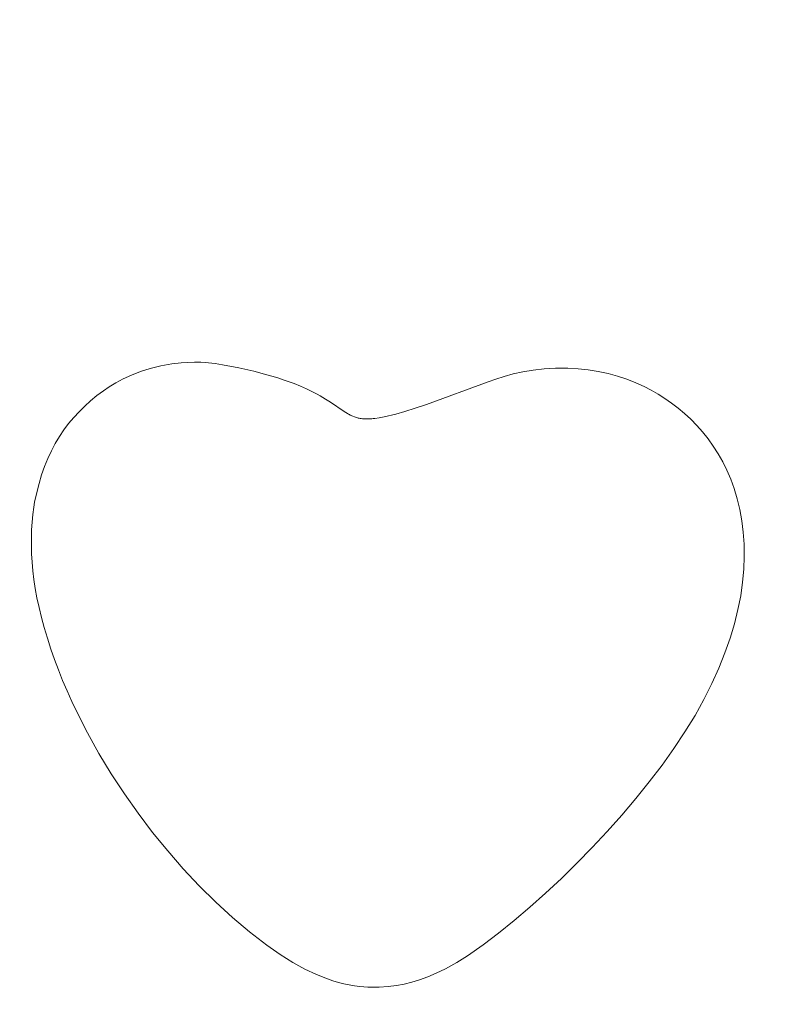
# Model space of a CAD drawing. Header units: millimetres. Extents: x -159 to 180, y -161 to 116.
# Tile 593 of 656: x 48.33 to 54.92, y -52.96 to -44.44. Entities that reach past the tile are written whole.
import ezdxf

# ---------------------------------------------------------------- set-up
doc = ezdxf.new("R2010")
doc.units = ezdxf.units.MM
doc.header["$MEASUREMENT"] = 0
doc.layers.add('Layer 1', color=7, linetype='Continuous')

msp = doc.modelspace()

# ---------------------------------------------------------------- linework, layer by layer
at = {"layer": 'Layer 1', "color": 18, "lineweight": 9}
for points, knots in [([(-158.5852, -104.074), (-158.5852, -104.074), (179.5952, -104.074), (179.5952, -104.074), (179.5952, -104.074), (179.5952, -104.074), (179.5952, 115.719), (179.5952, 115.719), (179.5952, 115.719), (179.5952, 115.719), (-158.5852, 115.719), (-158.5852, 115.719), (-158.5852, 115.719), (-158.5852, 115.719), (-158.5852, -104.074), (-158.5852, -104.074)], [0, 0, 0, 0, 0.2, 0.2, 0.2, 0.2, 0.4, 0.4, 0.4, 0.4, 0.6, 0.6, 0.6, 0.6, 1, 1, 1, 1]), ([(58.7021, -7.5691), (58.7021, -7.5691), (58.7021, -2.7996), (58.7021, -2.7996), (58.7021, -2.7996), (58.7021, -2.7996), (53.9333, -2.7996), (53.9333, -2.7996), (53.9333, -2.7996), (53.9333, -2.7996), (53.9333, 0.2004), (53.9333, 0.2004), (53.9333, 0.2004), (53.9333, 0.2004), (45.9738, 0.2004), (45.9738, 0.2004), (45.9738, 0.2004), (45.9738, 0.2004), (45.9738, -2.7996), (45.9738, -2.7996), (45.9738, -2.7996), (45.9738, -2.7996), (38.2683, -2.7996), (38.2683, -2.7996), (38.2683, -2.7996), (38.2683, -2.7996), (38.2683, 0.2004), (38.2683, 0.2004), (38.2683, 0.2004), (38.2683, 0.2004), (30.3088, 0.2004), (30.3088, 0.2004), (30.3088, 0.2004), (30.3088, 0.2004), (30.3088, -2.7996), (30.3088, -2.7996), (30.3088, -2.7996), (30.3088, -2.7996), (22.6034, -2.7996), (22.6034, -2.7996), (22.6034, -2.7996), (22.6034, -2.7996), (22.6034, 0.2004), (22.6034, 0.2004), (22.6034, 0.2004), (22.6034, 0.2004), (14.6439, 0.2004), (14.6439, 0.2004), (14.6439, 0.2004), (14.6439, 0.2004), (14.6439, -2.7996), (14.6439, -2.7996), (14.6439, -2.7996), (14.6439, -2.7996), (6.9385, -2.7996), (6.9385, -2.7996), (6.9385, -2.7996), (6.9385, -2.7996), (6.9385, 0.2004), (6.9385, 0.2004), (6.9385, 0.2004), (6.9385, 0.2004), (-1.021, 0.2004), (-1.021, 0.2004), (-1.021, 0.2004), (-1.021, 0.2004), (-1.021, -2.7996), (-1.021, -2.7996), (-1.021, -2.7996), (-1.021, -2.7996), (-8.7264, -2.7996), (-8.7264, -2.7996), (-8.7264, -2.7996), (-8.7264, -2.7996), (-8.7264, 0.2004), (-8.7264, 0.2004), (-8.7264, 0.2004), (-8.7264, 0.2004), (-16.686, 0.2004), (-16.686, 0.2004), (-16.686, 0.2004), (-16.686, 0.2004), (-16.686, -2.7996), (-16.686, -2.7996), (-16.686, -2.7996), (-16.686, -2.7996), (-24.3914, -2.7996), (-24.3914, -2.7996), (-24.3914, -2.7996), (-24.3914, -2.7996), (-24.3914, 0.2004), (-24.3914, 0.2004), (-24.3914, 0.2004), (-24.3914, 0.2004), (-32.351, 0.2004), (-32.351, 0.2004), (-32.351, 0.2004), (-32.351, 0.2004), (-32.351, -2.7996), (-32.351, -2.7996), (-32.351, -2.7996), (-32.351, -2.7996), (-37.1199, -2.7996), (-37.1199, -2.7996), (-37.1199, -2.7996), (-37.1199, -2.7996), (-37.1199, -7.5691), (-37.1199, -7.5691), (-37.1199, -7.5691), (-37.1199, -7.5691), (-40.1199, -7.5691), (-40.1199, -7.5691), (-40.1199, -7.5691), (-40.1199, -7.5691), (-40.1199, -15.5281), (-40.1199, -15.5281), (-40.1199, -15.5281), (-40.1199, -15.5281), (-37.1199, -15.5281), (-37.1199, -15.5281), (-37.1199, -15.5281), (-37.1199, -15.5281), (-37.1199, -23.2341), (-37.1199, -23.2341), (-37.1199, -23.2341), (-37.1199, -23.2341), (-40.1199, -23.2341), (-40.1199, -23.2341), (-40.1199, -23.2341), (-40.1199, -23.2341), (-40.1199, -31.1931), (-40.1199, -31.1931), (-40.1199, -31.1931), (-40.1199, -31.1931), (-37.1199, -31.1931), (-37.1199, -31.1931), (-37.1199, -31.1931), (-37.1199, -31.1931), (-37.1199, -38.8982), (-37.1199, -38.8982), (-37.1199, -38.8982), (-37.1199, -38.8982), (-40.1199, -38.8982), (-40.1199, -38.8982), (-40.1199, -38.8982), (-40.1199, -38.8982), (-40.1199, -46.8582), (-40.1199, -46.8582), (-40.1199, -46.8582), (-40.1199, -46.8582), (-37.1199, -46.8582), (-37.1199, -46.8582), (-37.1199, -46.8582), (-37.1199, -46.8582), (-37.1199, -54.5632), (-37.1199, -54.5632), (-37.1199, -54.5632), (-37.1199, -54.5632), (-40.1199, -54.5632), (-40.1199, -54.5632), (-40.1199, -54.5632), (-40.1199, -54.5632), (-40.1199, -62.5232), (-40.1199, -62.5232), (-40.1199, -62.5232), (-40.1199, -62.5232), (-37.1199, -62.5232), (-37.1199, -62.5232), (-37.1199, -62.5232), (-37.1199, -62.5232), (-37.1199, -70.2283), (-37.1199, -70.2283), (-37.1199, -70.2283), (-37.1199, -70.2283), (-40.1199, -70.2283), (-40.1199, -70.2283), (-40.1199, -70.2283), (-40.1199, -70.2283), (-40.1199, -78.1882), (-40.1199, -78.1882), (-40.1199, -78.1882), (-40.1199, -78.1882), (-37.1199, -78.1882), (-37.1199, -78.1882), (-37.1199, -78.1882), (-37.1199, -78.1882), (-37.1199, -85.8933), (-37.1199, -85.8933), (-37.1199, -85.8933), (-37.1199, -85.8933), (-40.1199, -85.8933), (-40.1199, -85.8933), (-40.1199, -85.8933), (-40.1199, -85.8933), (-40.1199, -93.8533), (-40.1199, -93.8533), (-40.1199, -93.8533), (-40.1199, -93.8533), (-37.1199, -93.8533), (-37.1199, -93.8533), (-37.1199, -93.8533), (-37.1199, -93.8533), (-37.1199, -98.6218), (-37.1199, -98.6218), (-37.1199, -98.6218), (-37.1199, -98.6218), (-32.351, -98.6218), (-32.351, -98.6218), (-32.351, -98.6218), (-32.351, -98.6218), (-32.351, -101.6218), (-32.351, -101.6218), (-32.351, -101.6218), (-32.351, -101.6218), (-24.3914, -101.6218), (-24.3914, -101.6218), (-24.3914, -101.6218), (-24.3914, -101.6218), (-24.3914, -98.6218), (-24.3914, -98.6218), (-24.3914, -98.6218), (-24.3914, -98.6218), (-16.686, -98.6218), (-16.686, -98.6218), (-16.686, -98.6218), (-16.686, -98.6218), (-16.686, -101.6218), (-16.686, -101.6218), (-16.686, -101.6218), (-16.686, -101.6218), (-8.7264, -101.6218), (-8.7264, -101.6218), (-8.7264, -101.6218), (-8.7264, -101.6218), (-8.7264, -98.6218), (-8.7264, -98.6218), (-8.7264, -98.6218), (-8.7264, -98.6218), (-1.021, -98.6218), (-1.021, -98.6218), (-1.021, -98.6218), (-1.021, -98.6218), (-1.021, -101.6218), (-1.021, -101.6218), (-1.021, -101.6218), (-1.021, -101.6218), (6.9385, -101.6218), (6.9385, -101.6218), (6.9385, -101.6218), (6.9385, -101.6218), (6.9385, -98.6218), (6.9385, -98.6218), (6.9385, -98.6218), (6.9385, -98.6218), (14.6439, -98.6218), (14.6439, -98.6218), (14.6439, -98.6218), (14.6439, -98.6218), (14.6439, -101.6218), (14.6439, -101.6218), (14.6439, -101.6218), (14.6439, -101.6218), (22.6034, -101.6218), (22.6034, -101.6218), (22.6034, -101.6218), (22.6034, -101.6218), (22.6034, -98.6218), (22.6034, -98.6218), (22.6034, -98.6218), (22.6034, -98.6218), (30.3088, -98.6218), (30.3088, -98.6218), (30.3088, -98.6218), (30.3088, -98.6218), (30.3088, -101.6218), (30.3088, -101.6218), (30.3088, -101.6218), (30.3088, -101.6218), (38.2683, -101.6218), (38.2683, -101.6218), (38.2683, -101.6218), (38.2683, -101.6218), (38.2683, -98.6218), (38.2683, -98.6218), (38.2683, -98.6218), (38.2683, -98.6218), (45.9738, -98.6218), (45.9738, -98.6218), (45.9738, -98.6218), (45.9738, -98.6218), (45.9738, -101.6218), (45.9738, -101.6218), (45.9738, -101.6218), (45.9738, -101.6218), (53.9333, -101.6218), (53.9333, -101.6218), (53.9333, -101.6218), (53.9333, -101.6218), (53.9333, -98.6218), (53.9333, -98.6218), (53.9333, -98.6218), (53.9333, -98.6218), (58.7021, -98.6218), (58.7021, -98.6218), (58.7021, -98.6218), (58.7021, -98.6218), (58.7021, -93.8533), (58.7021, -93.8533), (58.7021, -93.8533), (58.7021, -93.8533), (61.7021, -93.8533), (61.7021, -93.8533), (61.7021, -93.8533), (61.7021, -93.8533), (61.7021, -85.8933), (61.7021, -85.8933), (61.7021, -85.8933), (61.7021, -85.8933), (58.7021, -85.8933), (58.7021, -85.8933), (58.7021, -85.8933), (58.7021, -85.8933), (58.7021, -78.1882), (58.7021, -78.1882), (58.7021, -78.1882), (58.7021, -78.1882), (61.7021, -78.1882), (61.7021, -78.1882), (61.7021, -78.1882), (61.7021, -78.1882), (61.7021, -70.2283), (61.7021, -70.2283), (61.7021, -70.2283), (61.7021, -70.2283), (58.7021, -70.2283), (58.7021, -70.2283), (58.7021, -70.2283), (58.7021, -70.2283), (58.7021, -62.5232), (58.7021, -62.5232), (58.7021, -62.5232), (58.7021, -62.5232), (61.7021, -62.5232), (61.7021, -62.5232), (61.7021, -62.5232), (61.7021, -62.5232), (61.7021, -54.5632), (61.7021, -54.5632), (61.7021, -54.5632), (61.7021, -54.5632), (58.7021, -54.5632), (58.7021, -54.5632), (58.7021, -54.5632), (58.7021, -54.5632), (58.7021, -46.8582), (58.7021, -46.8582), (58.7021, -46.8582), (58.7021, -46.8582), (61.7021, -46.8582), (61.7021, -46.8582), (61.7021, -46.8582), (61.7021, -46.8582), (61.7021, -38.8982), (61.7021, -38.8982), (61.7021, -38.8982), (61.7021, -38.8982), (58.7021, -38.8982), (58.7021, -38.8982), (58.7021, -38.8982), (58.7021, -38.8982), (58.7021, -31.1931), (58.7021, -31.1931), (58.7021, -31.1931), (58.7021, -31.1931), (61.7021, -31.1931), (61.7021, -31.1931), (61.7021, -31.1931), (61.7021, -31.1931), (61.7021, -23.2341), (61.7021, -23.2341), (61.7021, -23.2341), (61.7021, -23.2341), (58.7021, -23.2341), (58.7021, -23.2341), (58.7021, -23.2341), (58.7021, -23.2341), (58.7021, -15.5281), (58.7021, -15.5281), (58.7021, -15.5281), (58.7021, -15.5281), (61.7021, -15.5281), (61.7021, -15.5281), (61.7021, -15.5281), (61.7021, -15.5281), (61.7021, -7.5691), (61.7021, -7.5691), (61.7021, -7.5691), (61.7021, -7.5691), (58.7021, -7.5691), (58.7021, -7.5691)], [0, 0, 0, 0, 0.009901, 0.009901, 0.009901, 0.009901, 0.019802, 0.019802, 0.019802, 0.019802, 0.029703, 0.029703, 0.029703, 0.029703, 0.039604, 0.039604, 0.039604, 0.039604, 0.049505, 0.049505, 0.049505, 0.049505, 0.059406, 0.059406, 0.059406, 0.059406, 0.069307, 0.069307, 0.069307, 0.069307, 0.079208, 0.079208, 0.079208, 0.079208, 0.089109, 0.089109, 0.089109, 0.089109, 0.09901, 0.09901, 0.09901, 0.09901, 0.108911, 0.108911, 0.108911, 0.108911, 0.118812, 0.118812, 0.118812, 0.118812, 0.128713, 0.128713, 0.128713, 0.128713, 0.138614, 0.138614, 0.138614, 0.138614, 0.148515, 0.148515, 0.148515, 0.148515, 0.158416, 0.158416, 0.158416, 0.158416, 0.168317, 0.168317, 0.168317, 0.168317, 0.178218, 0.178218, 0.178218, 0.178218, 0.188119, 0.188119, 0.188119, 0.188119, 0.19802, 0.19802, 0.19802, 0.19802, 0.207921, 0.207921, 0.207921, 0.207921, 0.217822, 0.217822, 0.217822, 0.217822, 0.227723, 0.227723, 0.227723, 0.227723, 0.237624, 0.237624, 0.237624, 0.237624, 0.247525, 0.247525, 0.247525, 0.247525, 0.257426, 0.257426, 0.257426, 0.257426, 0.267327, 0.267327, 0.267327, 0.267327, 0.277228, 0.277228, 0.277228, 0.277228, 0.287129, 0.287129, 0.287129, 0.287129, 0.29703, 0.29703, 0.29703, 0.29703, 0.306931, 0.306931, 0.306931, 0.306931, 0.316832, 0.316832, 0.316832, 0.316832, 0.326733, 0.326733, 0.326733, 0.326733, 0.336634, 0.336634, 0.336634, 0.336634, 0.346535, 0.346535, 0.346535, 0.346535, 0.356436, 0.356436, 0.356436, 0.356436, 0.366337, 0.366337, 0.366337, 0.366337, 0.376238, 0.376238, 0.376238, 0.376238, 0.386139, 0.386139, 0.386139, 0.386139, 0.39604, 0.39604, 0.39604, 0.39604, 0.405941, 0.405941, 0.405941, 0.405941, 0.415842, 0.415842, 0.415842, 0.415842, 0.425743, 0.425743, 0.425743, 0.425743, 0.435644, 0.435644, 0.435644, 0.435644, 0.445545, 0.445545, 0.445545, 0.445545, 0.455446, 0.455446, 0.455446, 0.455446, 0.465347, 0.465347, 0.465347, 0.465347, 0.475248, 0.475248, 0.475248, 0.475248, 0.485149, 0.485149, 0.485149, 0.485149, 0.49505, 0.49505, 0.49505, 0.49505, 0.50495, 0.50495, 0.50495, 0.50495, 0.514851, 0.514851, 0.514851, 0.514851, 0.524752, 0.524752, 0.524752, 0.524752, 0.534653, 0.534653, 0.534653, 0.534653, 0.544554, 0.544554, 0.544554, 0.544554, 0.554455, 0.554455, 0.554455, 0.554455, 0.564356, 0.564356, 0.564356, 0.564356, 0.574257, 0.574257, 0.574257, 0.574257, 0.584158, 0.584158, 0.584158, 0.584158, 0.594059, 0.594059, 0.594059, 0.594059, 0.60396, 0.60396, 0.60396, 0.60396, 0.613861, 0.613861, 0.613861, 0.613861, 0.623762, 0.623762, 0.623762, 0.623762, 0.633663, 0.633663, 0.633663, 0.633663, 0.643564, 0.643564, 0.643564, 0.643564, 0.653465, 0.653465, 0.653465, 0.653465, 0.663366, 0.663366, 0.663366, 0.663366, 0.673267, 0.673267, 0.673267, 0.673267, 0.683168, 0.683168, 0.683168, 0.683168, 0.693069, 0.693069, 0.693069, 0.693069, 0.70297, 0.70297, 0.70297, 0.70297, 0.712871, 0.712871, 0.712871, 0.712871, 0.722772, 0.722772, 0.722772, 0.722772, 0.732673, 0.732673, 0.732673, 0.732673, 0.742574, 0.742574, 0.742574, 0.742574, 0.752475, 0.752475, 0.752475, 0.752475, 0.762376, 0.762376, 0.762376, 0.762376, 0.772277, 0.772277, 0.772277, 0.772277, 0.782178, 0.782178, 0.782178, 0.782178, 0.792079, 0.792079, 0.792079, 0.792079, 0.80198, 0.80198, 0.80198, 0.80198, 0.811881, 0.811881, 0.811881, 0.811881, 0.821782, 0.821782, 0.821782, 0.821782, 0.831683, 0.831683, 0.831683, 0.831683, 0.841584, 0.841584, 0.841584, 0.841584, 0.851485, 0.851485, 0.851485, 0.851485, 0.861386, 0.861386, 0.861386, 0.861386, 0.871287, 0.871287, 0.871287, 0.871287, 0.881188, 0.881188, 0.881188, 0.881188, 0.891089, 0.891089, 0.891089, 0.891089, 0.90099, 0.90099, 0.90099, 0.90099, 0.910891, 0.910891, 0.910891, 0.910891, 0.920792, 0.920792, 0.920792, 0.920792, 0.930693, 0.930693, 0.930693, 0.930693, 0.940594, 0.940594, 0.940594, 0.940594, 0.950495, 0.950495, 0.950495, 0.950495, 0.960396, 0.960396, 0.960396, 0.960396, 0.970297, 0.970297, 0.970297, 0.970297, 0.980198, 0.980198, 0.980198, 0.980198, 1, 1, 1, 1]), ([(48.4512, -48.656), (48.4512, -48.656), (48.4432, -48.7209), (48.4432, -48.7209), (48.4432, -48.7209), (48.4432, -48.7209), (48.4371, -48.7866), (48.4371, -48.7866), (48.4371, -48.7866), (48.4371, -48.7866), (48.4327, -48.8532), (48.4327, -48.8532), (48.4327, -48.8532), (48.4327, -48.8532), (48.4303, -48.921), (48.4303, -48.921), (48.4303, -48.921), (48.4303, -48.921), (48.43, -48.9901), (48.43, -48.9901), (48.43, -48.9901), (48.43, -48.9901), (48.4319, -49.0606), (48.4319, -49.0606), (48.4319, -49.0606), (48.4319, -49.0606), (48.4362, -49.1328), (48.4362, -49.1328), (48.4362, -49.1328), (48.4362, -49.1328), (48.4429, -49.2069), (48.4429, -49.2069), (48.4429, -49.2069), (48.4429, -49.2069), (48.4521, -49.2829), (48.4521, -49.2829), (48.4521, -49.2829), (48.4521, -49.2829), (48.4641, -49.361), (48.4641, -49.361), (48.4641, -49.361), (48.4641, -49.361), (48.4788, -49.4415), (48.4788, -49.4415), (48.4788, -49.4415), (48.4788, -49.4415), (48.4965, -49.5244), (48.4965, -49.5244), (48.4965, -49.5244), (48.4965, -49.5244), (48.5173, -49.61), (48.5173, -49.61), (48.5173, -49.61), (48.5173, -49.61), (48.5412, -49.6985), (48.5412, -49.6985), (48.5412, -49.6985), (48.5412, -49.6985), (48.5684, -49.7899), (48.5684, -49.7899), (48.5684, -49.7899), (48.5684, -49.7899), (48.5991, -49.8845), (48.5991, -49.8845), (48.5991, -49.8845), (48.5991, -49.8845), (48.6307, -49.975), (48.6307, -49.975), (48.6307, -49.975), (48.6307, -49.975), (48.6647, -50.0657), (48.6647, -50.0657), (48.6647, -50.0657), (48.6647, -50.0657), (48.701, -50.1564), (48.701, -50.1564), (48.701, -50.1564), (48.701, -50.1564), (48.7396, -50.2472), (48.7396, -50.2472), (48.7396, -50.2472), (48.7396, -50.2472), (48.7804, -50.3379), (48.7804, -50.3379), (48.7804, -50.3379), (48.7804, -50.3379), (48.8233, -50.4285), (48.8233, -50.4285), (48.8233, -50.4285), (48.8233, -50.4285), (48.9152, -50.6088), (48.9152, -50.6088), (48.9152, -50.6088), (48.9152, -50.6088), (49.0148, -50.7874), (49.0148, -50.7874), (49.0148, -50.7874), (49.0148, -50.7874), (49.1217, -50.9637), (49.1217, -50.9637), (49.1217, -50.9637), (49.1217, -50.9637), (49.2352, -51.137), (49.2352, -51.137), (49.2352, -51.137), (49.2352, -51.137), (49.3548, -51.3065), (49.3548, -51.3065), (49.3548, -51.3065), (49.3548, -51.3065), (49.4801, -51.4717), (49.4801, -51.4717), (49.4801, -51.4717), (49.4801, -51.4717), (49.6104, -51.6318), (49.6104, -51.6318), (49.6104, -51.6318), (49.6104, -51.6318), (49.7453, -51.7861), (49.7453, -51.7861), (49.7453, -51.7861), (49.7453, -51.7861), (49.8842, -51.934), (49.8842, -51.934), (49.8842, -51.934), (49.8842, -51.934), (50.0266, -52.0748), (50.0266, -52.0748), (50.0266, -52.0748), (50.0266, -52.0748), (50.172, -52.2078), (50.172, -52.2078), (50.172, -52.2078), (50.172, -52.2078), (50.3199, -52.3322), (50.3199, -52.3322), (50.3199, -52.3322), (50.3199, -52.3322), (50.3946, -52.3911), (50.3946, -52.3911), (50.3946, -52.3911), (50.3946, -52.3911), (50.4697, -52.4475), (50.4697, -52.4475), (50.4697, -52.4475), (50.4697, -52.4475), (50.5851, -52.5285), (50.5851, -52.5285), (50.5851, -52.5285), (50.5851, -52.5285), (50.6942, -52.5976), (50.6942, -52.5976), (50.6942, -52.5976), (50.6942, -52.5976), (50.798, -52.6556), (50.798, -52.6556), (50.798, -52.6556), (50.798, -52.6556), (50.8975, -52.7032), (50.8975, -52.7032), (50.8975, -52.7032), (50.8975, -52.7032), (50.9939, -52.7411), (50.9939, -52.7411), (50.9939, -52.7411), (50.9939, -52.7411), (51.0412, -52.7568), (51.0412, -52.7568), (51.0412, -52.7568), (51.0412, -52.7568), (51.088, -52.7703), (51.088, -52.7703), (51.088, -52.7703), (51.088, -52.7703), (51.1346, -52.7819), (51.1346, -52.7819), (51.1346, -52.7819), (51.1346, -52.7819), (51.181, -52.7915), (51.181, -52.7915), (51.181, -52.7915), (51.181, -52.7915), (51.2274, -52.7993), (51.2274, -52.7993), (51.2274, -52.7993), (51.2274, -52.7993), (51.2739, -52.8054), (51.2739, -52.8054), (51.2739, -52.8054), (51.2739, -52.8054), (51.3081, -52.8093), (51.3081, -52.8093), (51.3081, -52.8093), (51.3081, -52.8093), (51.342, -52.8113), (51.342, -52.8113), (51.342, -52.8113), (51.342, -52.8113), (51.3756, -52.8132), (51.3756, -52.8132), (51.3756, -52.8132), (51.3756, -52.8132), (51.4421, -52.8132), (51.4421, -52.8132), (51.4421, -52.8132), (51.4421, -52.8132), (51.5187, -52.8073), (51.5187, -52.8073), (51.5187, -52.8073), (51.5187, -52.8073), (51.59, -52.7985), (51.59, -52.7985), (51.59, -52.7985), (51.59, -52.7985), (51.658, -52.7863), (51.658, -52.7863), (51.658, -52.7863), (51.658, -52.7863), (51.7247, -52.77), (51.7247, -52.77), (51.7247, -52.77), (51.7247, -52.77), (51.7917, -52.7492), (51.7917, -52.7492), (51.7917, -52.7492), (51.7917, -52.7492), (51.8611, -52.723), (51.8611, -52.723), (51.8611, -52.723), (51.8611, -52.723), (51.9348, -52.691), (51.9348, -52.691), (51.9348, -52.691), (51.9348, -52.691), (52.0145, -52.6526), (52.0145, -52.6526), (52.0145, -52.6526), (52.0145, -52.6526), (52.1123, -52.5985), (52.1123, -52.5985), (52.1123, -52.5985), (52.1123, -52.5985), (52.2062, -52.5394), (52.2062, -52.5394), (52.2062, -52.5394), (52.2062, -52.5394), (52.3417, -52.4451), (52.3417, -52.4451), (52.3417, -52.4451), (52.3417, -52.4451), (52.4747, -52.3439), (52.4747, -52.3439), (52.4747, -52.3439), (52.4747, -52.3439), (52.6097, -52.2351), (52.6097, -52.2351), (52.6097, -52.2351), (52.6097, -52.2351), (52.7459, -52.1195), (52.7459, -52.1195), (52.7459, -52.1195), (52.7459, -52.1195), (52.8824, -51.9977), (52.8824, -51.9977), (52.8824, -51.9977), (52.8824, -51.9977), (53.0185, -51.8704), (53.0185, -51.8704), (53.0185, -51.8704), (53.0185, -51.8704), (53.1533, -51.7385), (53.1533, -51.7385), (53.1533, -51.7385), (53.1533, -51.7385), (53.286, -51.6025), (53.286, -51.6025), (53.286, -51.6025), (53.286, -51.6025), (53.4158, -51.4633), (53.4158, -51.4633), (53.4158, -51.4633), (53.4158, -51.4633), (53.5419, -51.3216), (53.5419, -51.3216), (53.5419, -51.3216), (53.5419, -51.3216), (53.6636, -51.1781), (53.6636, -51.1781), (53.6636, -51.1781), (53.6636, -51.1781), (53.7799, -51.0335), (53.7799, -51.0335), (53.7799, -51.0335), (53.7799, -51.0335), (53.89, -50.8886), (53.89, -50.8886), (53.89, -50.8886), (53.89, -50.8886), (53.9933, -50.7441), (53.9933, -50.7441), (53.9933, -50.7441), (53.9933, -50.7441), (54.0888, -50.6007), (54.0888, -50.6007), (54.0888, -50.6007), (54.0888, -50.6007), (54.1757, -50.4591), (54.1757, -50.4591), (54.1757, -50.4591), (54.1757, -50.4591), (54.2533, -50.3201), (54.2533, -50.3201), (54.2533, -50.3201), (54.2533, -50.3201), (54.3219, -50.1835), (54.3219, -50.1835), (54.3219, -50.1835), (54.3219, -50.1835), (54.3824, -50.0497), (54.3824, -50.0497), (54.3824, -50.0497), (54.3824, -50.0497), (54.435, -49.9186), (54.435, -49.9186), (54.435, -49.9186), (54.435, -49.9186), (54.4798, -49.7903), (54.4798, -49.7903), (54.4798, -49.7903), (54.4798, -49.7903), (54.5173, -49.6649), (54.5173, -49.6649), (54.5173, -49.6649), (54.5173, -49.6649), (54.5476, -49.5425), (54.5476, -49.5425), (54.5476, -49.5425), (54.5476, -49.5425), (54.5711, -49.4231), (54.5711, -49.4231), (54.5711, -49.4231), (54.5711, -49.4231), (54.5878, -49.3067), (54.5878, -49.3067), (54.5878, -49.3067), (54.5878, -49.3067), (54.5983, -49.1935), (54.5983, -49.1935), (54.5983, -49.1935), (54.5983, -49.1935), (54.6025, -49.0834), (54.6025, -49.0834), (54.6025, -49.0834), (54.6025, -49.0834), (54.601, -48.9766), (54.601, -48.9766), (54.601, -48.9766), (54.601, -48.9766), (54.5938, -48.8732), (54.5938, -48.8732), (54.5938, -48.8732), (54.5938, -48.8732), (54.5813, -48.7731), (54.5813, -48.7731), (54.5813, -48.7731), (54.5813, -48.7731), (54.5636, -48.6765), (54.5636, -48.6765), (54.5636, -48.6765), (54.5636, -48.6765), (54.5412, -48.5834), (54.5412, -48.5834), (54.5412, -48.5834), (54.5412, -48.5834), (54.5142, -48.4939), (54.5142, -48.4939), (54.5142, -48.4939), (54.5142, -48.4939), (54.4849, -48.4137), (54.4849, -48.4137), (54.4849, -48.4137), (54.4849, -48.4137), (54.4521, -48.337), (54.4521, -48.337), (54.4521, -48.337), (54.4521, -48.337), (54.4158, -48.2637), (54.4158, -48.2637), (54.4158, -48.2637), (54.4158, -48.2637), (54.3763, -48.194), (54.3763, -48.194), (54.3763, -48.194), (54.3763, -48.194), (54.3339, -48.1276), (54.3339, -48.1276), (54.3339, -48.1276), (54.3339, -48.1276), (54.2887, -48.0646), (54.2887, -48.0646), (54.2887, -48.0646), (54.2887, -48.0646), (54.241, -48.0049), (54.241, -48.0049), (54.241, -48.0049), (54.241, -48.0049), (54.191, -47.9486), (54.191, -47.9486), (54.191, -47.9486), (54.191, -47.9486), (54.1389, -47.8955), (54.1389, -47.8955), (54.1389, -47.8955), (54.1389, -47.8955), (54.085, -47.8456), (54.085, -47.8456), (54.085, -47.8456), (54.085, -47.8456), (54.0295, -47.7989), (54.0295, -47.7989), (54.0295, -47.7989), (54.0295, -47.7989), (53.9726, -47.7554), (53.9726, -47.7554), (53.9726, -47.7554), (53.9726, -47.7554), (53.9145, -47.715), (53.9145, -47.715), (53.9145, -47.715), (53.9145, -47.715), (53.8555, -47.6776), (53.8555, -47.6776), (53.8555, -47.6776), (53.8555, -47.6776), (53.7958, -47.6433), (53.7958, -47.6433), (53.7958, -47.6433), (53.7958, -47.6433), (53.7356, -47.6121), (53.7356, -47.6121), (53.7356, -47.6121), (53.7356, -47.6121), (53.6632, -47.579), (53.6632, -47.579), (53.6632, -47.579), (53.6632, -47.579), (53.5864, -47.5491), (53.5864, -47.5491), (53.5864, -47.5491), (53.5864, -47.5491), (53.5059, -47.5226), (53.5059, -47.5226), (53.5059, -47.5226), (53.5059, -47.5226), (53.4225, -47.4998), (53.4225, -47.4998), (53.4225, -47.4998), (53.4225, -47.4998), (53.3371, -47.4811), (53.3371, -47.4811), (53.3371, -47.4811), (53.3371, -47.4811), (53.2503, -47.4667), (53.2503, -47.4667), (53.2503, -47.4667), (53.2503, -47.4667), (53.1629, -47.4571), (53.1629, -47.4571), (53.1629, -47.4571), (53.1629, -47.4571), (53.0757, -47.4524), (53.0757, -47.4524), (53.0757, -47.4524), (53.0757, -47.4524), (52.9689, -47.4528), (52.9689, -47.4528), (52.9689, -47.4528), (52.9689, -47.4528), (52.8683, -47.4588), (52.8683, -47.4588), (52.8683, -47.4588), (52.8683, -47.4588), (52.7738, -47.4697), (52.7738, -47.4697), (52.7738, -47.4697), (52.7738, -47.4697), (52.6851, -47.4847), (52.6851, -47.4847), (52.6851, -47.4847), (52.6851, -47.4847), (52.602, -47.503), (52.602, -47.503), (52.602, -47.503), (52.602, -47.503), (52.5242, -47.524), (52.5242, -47.524), (52.5242, -47.524), (52.5242, -47.524), (52.4514, -47.5469), (52.4514, -47.5469), (52.4514, -47.5469), (52.4514, -47.5469), (52.3835, -47.5711), (52.3835, -47.5711), (52.3835, -47.5711), (52.3835, -47.5711), (51.8513, -47.7664), (51.8513, -47.7664), (51.8513, -47.7664), (51.8513, -47.7664), (51.7516, -47.7996), (51.7516, -47.7996), (51.7516, -47.7996), (51.7516, -47.7996), (51.6632, -47.8279), (51.6632, -47.8279), (51.6632, -47.8279), (51.6632, -47.8279), (51.5851, -47.8504), (51.5851, -47.8504), (51.5851, -47.8504), (51.5851, -47.8504), (51.485, -47.8748), (51.485, -47.8748), (51.485, -47.8748), (51.485, -47.8748), (51.4419, -47.8829), (51.4419, -47.8829), (51.4419, -47.8829), (51.4419, -47.8829), (51.4028, -47.8884), (51.4028, -47.8884), (51.4028, -47.8884), (51.4028, -47.8884), (51.3905, -47.8894), (51.3905, -47.8894), (51.3905, -47.8894), (51.3905, -47.8894), (51.3787, -47.8904), (51.3787, -47.8904), (51.3787, -47.8904), (51.3787, -47.8904), (51.3672, -47.8914), (51.3672, -47.8914), (51.3672, -47.8914), (51.3672, -47.8914), (51.3561, -47.8923), (51.3561, -47.8923), (51.3561, -47.8923), (51.3561, -47.8923), (51.3246, -47.8923), (51.3246, -47.8923), (51.3246, -47.8923), (51.3246, -47.8923), (51.3147, -47.8914), (51.3147, -47.8914), (51.3147, -47.8914), (51.3147, -47.8914), (51.305, -47.8914), (51.305, -47.8914), (51.305, -47.8914), (51.305, -47.8914), (51.2958, -47.8904), (51.2958, -47.8904), (51.2958, -47.8904), (51.2958, -47.8904), (51.2866, -47.8894), (51.2866, -47.8894), (51.2866, -47.8894), (51.2866, -47.8894), (51.2777, -47.8875), (51.2777, -47.8875), (51.2777, -47.8875), (51.2777, -47.8875), (51.269, -47.8855), (51.269, -47.8855), (51.269, -47.8855), (51.269, -47.8855), (51.2606, -47.8845), (51.2606, -47.8845), (51.2606, -47.8845), (51.2606, -47.8845), (51.2523, -47.8816), (51.2523, -47.8816), (51.2523, -47.8816), (51.2523, -47.8816), (51.2441, -47.8796), (51.2441, -47.8796), (51.2441, -47.8796), (51.2441, -47.8796), (51.2361, -47.8777), (51.2361, -47.8777), (51.2361, -47.8777), (51.2361, -47.8777), (51.2283, -47.8748), (51.2283, -47.8748), (51.2283, -47.8748), (51.2283, -47.8748), (51.2129, -47.8689), (51.2129, -47.8689), (51.2129, -47.8689), (51.2129, -47.8689), (51.2053, -47.865), (51.2053, -47.865), (51.2053, -47.865), (51.2053, -47.865), (51.1979, -47.8621), (51.1979, -47.8621), (51.1979, -47.8621), (51.1979, -47.8621), (51.1904, -47.8582), (51.1904, -47.8582), (51.1904, -47.8582), (51.1904, -47.8582), (51.1831, -47.8543), (51.1831, -47.8543), (51.1831, -47.8543), (51.1831, -47.8543), (51.1757, -47.8504), (51.1757, -47.8504), (51.1757, -47.8504), (51.1757, -47.8504), (51.1683, -47.8464), (51.1683, -47.8464), (51.1683, -47.8464), (51.1683, -47.8464), (51.1537, -47.8377), (51.1537, -47.8377), (51.1537, -47.8377), (51.1537, -47.8377), (51.1388, -47.8279), (51.1388, -47.8279), (51.1388, -47.8279), (51.1388, -47.8279), (51.02, -47.7468), (51.02, -47.7468), (51.02, -47.7468), (51.02, -47.7468), (50.9777, -47.7195), (50.9777, -47.7195), (50.9777, -47.7195), (50.9777, -47.7195), (50.9545, -47.7058), (50.9545, -47.7058), (50.9545, -47.7058), (50.9545, -47.7058), (50.9297, -47.6912), (50.9297, -47.6912), (50.9297, -47.6912), (50.9297, -47.6912), (50.9033, -47.6775), (50.9033, -47.6775), (50.9033, -47.6775), (50.9033, -47.6775), (50.8131, -47.632), (50.8131, -47.632), (50.8131, -47.632), (50.8131, -47.632), (50.761, -47.6093), (50.761, -47.6093), (50.761, -47.6093), (50.761, -47.6093), (50.7039, -47.5867), (50.7039, -47.5867), (50.7039, -47.5867), (50.7039, -47.5867), (50.6625, -47.5711), (50.6625, -47.5711), (50.6625, -47.5711), (50.6625, -47.5711), (50.6185, -47.5554), (50.6185, -47.5554), (50.6185, -47.5554), (50.6185, -47.5554), (50.5719, -47.5398), (50.5719, -47.5398), (50.5719, -47.5398), (50.5719, -47.5398), (50.5223, -47.5252), (50.5223, -47.5252), (50.5223, -47.5252), (50.5223, -47.5252), (50.4697, -47.5095), (50.4697, -47.5095), (50.4697, -47.5095), (50.4697, -47.5095), (50.355, -47.4793), (50.355, -47.4793), (50.355, -47.4793), (50.355, -47.4793), (50.2268, -47.4509), (50.2268, -47.4509), (50.2268, -47.4509), (50.2268, -47.4509), (50.0841, -47.4226), (50.0841, -47.4226), (50.0841, -47.4226), (50.0841, -47.4226), (50.0524, -47.4168), (50.0524, -47.4168), (50.0524, -47.4168), (50.0524, -47.4168), (50.0204, -47.4129), (50.0204, -47.4129), (50.0204, -47.4129), (50.0204, -47.4129), (49.9337, -47.403), (49.9337, -47.403), (49.9337, -47.403), (49.9337, -47.403), (49.8976, -47.4015), (49.8976, -47.4015), (49.8976, -47.4015), (49.8976, -47.4015), (49.842, -47.4011), (49.842, -47.4011), (49.842, -47.4011), (49.842, -47.4011), (49.7784, -47.4023), (49.7784, -47.4023), (49.7784, -47.4023), (49.7784, -47.4023), (49.7275, -47.4053), (49.7275, -47.4053), (49.7275, -47.4053), (49.7275, -47.4053), (49.6456, -47.4153), (49.6456, -47.4153), (49.6456, -47.4153), (49.6456, -47.4153), (49.5501, -47.4329), (49.5501, -47.4329), (49.5501, -47.4329), (49.5501, -47.4329), (49.46, -47.4557), (49.46, -47.4557), (49.46, -47.4557), (49.46, -47.4557), (49.3758, -47.4828), (49.3758, -47.4828), (49.3758, -47.4828), (49.3758, -47.4828), (49.2977, -47.5132), (49.2977, -47.5132), (49.2977, -47.5132), (49.2977, -47.5132), (49.2261, -47.5459), (49.2261, -47.5459), (49.2261, -47.5459), (49.2261, -47.5459), (49.1615, -47.5799), (49.1615, -47.5799), (49.1615, -47.5799), (49.1615, -47.5799), (49.1042, -47.6141), (49.1042, -47.6141), (49.1042, -47.6141), (49.1042, -47.6141), (49.0546, -47.6477), (49.0546, -47.6477), (49.0546, -47.6477), (49.0546, -47.6477), (48.9978, -47.6905), (48.9978, -47.6905), (48.9978, -47.6905), (48.9978, -47.6905), (48.9435, -47.7349), (48.9435, -47.7349), (48.9435, -47.7349), (48.9435, -47.7349), (48.8918, -47.7812), (48.8918, -47.7812), (48.8918, -47.7812), (48.8918, -47.7812), (48.8428, -47.8295), (48.8428, -47.8295), (48.8428, -47.8295), (48.8428, -47.8295), (48.7964, -47.8799), (48.7964, -47.8799), (48.7964, -47.8799), (48.7964, -47.8799), (48.7526, -47.9326), (48.7526, -47.9326), (48.7526, -47.9326), (48.7526, -47.9326), (48.7114, -47.9876), (48.7114, -47.9876), (48.7114, -47.9876), (48.7114, -47.9876), (48.6728, -48.0452), (48.6728, -48.0452), (48.6728, -48.0452), (48.6728, -48.0452), (48.6368, -48.1053), (48.6368, -48.1053), (48.6368, -48.1053), (48.6368, -48.1053), (48.6035, -48.1683), (48.6035, -48.1683), (48.6035, -48.1683), (48.6035, -48.1683), (48.5728, -48.2342), (48.5728, -48.2342), (48.5728, -48.2342), (48.5728, -48.2342), (48.5447, -48.3031), (48.5447, -48.3031), (48.5447, -48.3031), (48.5447, -48.3031), (48.5192, -48.3753), (48.5192, -48.3753), (48.5192, -48.3753), (48.5192, -48.3753), (48.4963, -48.4507), (48.4963, -48.4507), (48.4963, -48.4507), (48.4963, -48.4507), (48.4761, -48.5296), (48.4761, -48.5296), (48.4761, -48.5296), (48.4761, -48.5296), (48.4585, -48.6121), (48.4585, -48.6121), (48.4585, -48.6121), (48.4585, -48.6121), (48.4512, -48.656), (48.4512, -48.656)], [0, 0, 0, 0, 0.004808, 0.004808, 0.004808, 0.004808, 0.009615, 0.009615, 0.009615, 0.009615, 0.014423, 0.014423, 0.014423, 0.014423, 0.019231, 0.019231, 0.019231, 0.019231, 0.024038, 0.024038, 0.024038, 0.024038, 0.028846, 0.028846, 0.028846, 0.028846, 0.033654, 0.033654, 0.033654, 0.033654, 0.038462, 0.038462, 0.038462, 0.038462, 0.043269, 0.043269, 0.043269, 0.043269, 0.048077, 0.048077, 0.048077, 0.048077, 0.052885, 0.052885, 0.052885, 0.052885, 0.057692, 0.057692, 0.057692, 0.057692, 0.0625, 0.0625, 0.0625, 0.0625, 0.067308, 0.067308, 0.067308, 0.067308, 0.072115, 0.072115, 0.072115, 0.072115, 0.076923, 0.076923, 0.076923, 0.076923, 0.081731, 0.081731, 0.081731, 0.081731, 0.086538, 0.086538, 0.086538, 0.086538, 0.091346, 0.091346, 0.091346, 0.091346, 0.096154, 0.096154, 0.096154, 0.096154, 0.100962, 0.100962, 0.100962, 0.100962, 0.105769, 0.105769, 0.105769, 0.105769, 0.110577, 0.110577, 0.110577, 0.110577, 0.115385, 0.115385, 0.115385, 0.115385, 0.120192, 0.120192, 0.120192, 0.120192, 0.125, 0.125, 0.125, 0.125, 0.129808, 0.129808, 0.129808, 0.129808, 0.134615, 0.134615, 0.134615, 0.134615, 0.139423, 0.139423, 0.139423, 0.139423, 0.144231, 0.144231, 0.144231, 0.144231, 0.149038, 0.149038, 0.149038, 0.149038, 0.153846, 0.153846, 0.153846, 0.153846, 0.158654, 0.158654, 0.158654, 0.158654, 0.163462, 0.163462, 0.163462, 0.163462, 0.168269, 0.168269, 0.168269, 0.168269, 0.173077, 0.173077, 0.173077, 0.173077, 0.177885, 0.177885, 0.177885, 0.177885, 0.182692, 0.182692, 0.182692, 0.182692, 0.1875, 0.1875, 0.1875, 0.1875, 0.192308, 0.192308, 0.192308, 0.192308, 0.197115, 0.197115, 0.197115, 0.197115, 0.201923, 0.201923, 0.201923, 0.201923, 0.206731, 0.206731, 0.206731, 0.206731, 0.211538, 0.211538, 0.211538, 0.211538, 0.216346, 0.216346, 0.216346, 0.216346, 0.221154, 0.221154, 0.221154, 0.221154, 0.225962, 0.225962, 0.225962, 0.225962, 0.230769, 0.230769, 0.230769, 0.230769, 0.235577, 0.235577, 0.235577, 0.235577, 0.240385, 0.240385, 0.240385, 0.240385, 0.245192, 0.245192, 0.245192, 0.245192, 0.25, 0.25, 0.25, 0.25, 0.254808, 0.254808, 0.254808, 0.254808, 0.259615, 0.259615, 0.259615, 0.259615, 0.264423, 0.264423, 0.264423, 0.264423, 0.269231, 0.269231, 0.269231, 0.269231, 0.274038, 0.274038, 0.274038, 0.274038, 0.278846, 0.278846, 0.278846, 0.278846, 0.283654, 0.283654, 0.283654, 0.283654, 0.288462, 0.288462, 0.288462, 0.288462, 0.293269, 0.293269, 0.293269, 0.293269, 0.298077, 0.298077, 0.298077, 0.298077, 0.302885, 0.302885, 0.302885, 0.302885, 0.307692, 0.307692, 0.307692, 0.307692, 0.3125, 0.3125, 0.3125, 0.3125, 0.317308, 0.317308, 0.317308, 0.317308, 0.322115, 0.322115, 0.322115, 0.322115, 0.326923, 0.326923, 0.326923, 0.326923, 0.331731, 0.331731, 0.331731, 0.331731, 0.336538, 0.336538, 0.336538, 0.336538, 0.341346, 0.341346, 0.341346, 0.341346, 0.346154, 0.346154, 0.346154, 0.346154, 0.350962, 0.350962, 0.350962, 0.350962, 0.355769, 0.355769, 0.355769, 0.355769, 0.360577, 0.360577, 0.360577, 0.360577, 0.365385, 0.365385, 0.365385, 0.365385, 0.370192, 0.370192, 0.370192, 0.370192, 0.375, 0.375, 0.375, 0.375, 0.379808, 0.379808, 0.379808, 0.379808, 0.384615, 0.384615, 0.384615, 0.384615, 0.389423, 0.389423, 0.389423, 0.389423, 0.394231, 0.394231, 0.394231, 0.394231, 0.399038, 0.399038, 0.399038, 0.399038, 0.403846, 0.403846, 0.403846, 0.403846, 0.408654, 0.408654, 0.408654, 0.408654, 0.413462, 0.413462, 0.413462, 0.413462, 0.418269, 0.418269, 0.418269, 0.418269, 0.423077, 0.423077, 0.423077, 0.423077, 0.427885, 0.427885, 0.427885, 0.427885, 0.432692, 0.432692, 0.432692, 0.432692, 0.4375, 0.4375, 0.4375, 0.4375, 0.442308, 0.442308, 0.442308, 0.442308, 0.447115, 0.447115, 0.447115, 0.447115, 0.451923, 0.451923, 0.451923, 0.451923, 0.456731, 0.456731, 0.456731, 0.456731, 0.461538, 0.461538, 0.461538, 0.461538, 0.466346, 0.466346, 0.466346, 0.466346, 0.471154, 0.471154, 0.471154, 0.471154, 0.475962, 0.475962, 0.475962, 0.475962, 0.480769, 0.480769, 0.480769, 0.480769, 0.485577, 0.485577, 0.485577, 0.485577, 0.490385, 0.490385, 0.490385, 0.490385, 0.495192, 0.495192, 0.495192, 0.495192, 0.5, 0.5, 0.5, 0.5, 0.504808, 0.504808, 0.504808, 0.504808, 0.509615, 0.509615, 0.509615, 0.509615, 0.514423, 0.514423, 0.514423, 0.514423, 0.519231, 0.519231, 0.519231, 0.519231, 0.524038, 0.524038, 0.524038, 0.524038, 0.528846, 0.528846, 0.528846, 0.528846, 0.533654, 0.533654, 0.533654, 0.533654, 0.538462, 0.538462, 0.538462, 0.538462, 0.543269, 0.543269, 0.543269, 0.543269, 0.548077, 0.548077, 0.548077, 0.548077, 0.552885, 0.552885, 0.552885, 0.552885, 0.557692, 0.557692, 0.557692, 0.557692, 0.5625, 0.5625, 0.5625, 0.5625, 0.567308, 0.567308, 0.567308, 0.567308, 0.572115, 0.572115, 0.572115, 0.572115, 0.576923, 0.576923, 0.576923, 0.576923, 0.581731, 0.581731, 0.581731, 0.581731, 0.586538, 0.586538, 0.586538, 0.586538, 0.591346, 0.591346, 0.591346, 0.591346, 0.596154, 0.596154, 0.596154, 0.596154, 0.600962, 0.600962, 0.600962, 0.600962, 0.605769, 0.605769, 0.605769, 0.605769, 0.610577, 0.610577, 0.610577, 0.610577, 0.615385, 0.615385, 0.615385, 0.615385, 0.620192, 0.620192, 0.620192, 0.620192, 0.625, 0.625, 0.625, 0.625, 0.629808, 0.629808, 0.629808, 0.629808, 0.634615, 0.634615, 0.634615, 0.634615, 0.639423, 0.639423, 0.639423, 0.639423, 0.644231, 0.644231, 0.644231, 0.644231, 0.649038, 0.649038, 0.649038, 0.649038, 0.653846, 0.653846, 0.653846, 0.653846, 0.658654, 0.658654, 0.658654, 0.658654, 0.663462, 0.663462, 0.663462, 0.663462, 0.668269, 0.668269, 0.668269, 0.668269, 0.673077, 0.673077, 0.673077, 0.673077, 0.677885, 0.677885, 0.677885, 0.677885, 0.682692, 0.682692, 0.682692, 0.682692, 0.6875, 0.6875, 0.6875, 0.6875, 0.692308, 0.692308, 0.692308, 0.692308, 0.697115, 0.697115, 0.697115, 0.697115, 0.701923, 0.701923, 0.701923, 0.701923, 0.706731, 0.706731, 0.706731, 0.706731, 0.711538, 0.711538, 0.711538, 0.711538, 0.716346, 0.716346, 0.716346, 0.716346, 0.721154, 0.721154, 0.721154, 0.721154, 0.725962, 0.725962, 0.725962, 0.725962, 0.730769, 0.730769, 0.730769, 0.730769, 0.735577, 0.735577, 0.735577, 0.735577, 0.740385, 0.740385, 0.740385, 0.740385, 0.745192, 0.745192, 0.745192, 0.745192, 0.75, 0.75, 0.75, 0.75, 0.754808, 0.754808, 0.754808, 0.754808, 0.759615, 0.759615, 0.759615, 0.759615, 0.764423, 0.764423, 0.764423, 0.764423, 0.769231, 0.769231, 0.769231, 0.769231, 0.774038, 0.774038, 0.774038, 0.774038, 0.778846, 0.778846, 0.778846, 0.778846, 0.783654, 0.783654, 0.783654, 0.783654, 0.788462, 0.788462, 0.788462, 0.788462, 0.793269, 0.793269, 0.793269, 0.793269, 0.798077, 0.798077, 0.798077, 0.798077, 0.802885, 0.802885, 0.802885, 0.802885, 0.807692, 0.807692, 0.807692, 0.807692, 0.8125, 0.8125, 0.8125, 0.8125, 0.817308, 0.817308, 0.817308, 0.817308, 0.822115, 0.822115, 0.822115, 0.822115, 0.826923, 0.826923, 0.826923, 0.826923, 0.831731, 0.831731, 0.831731, 0.831731, 0.836538, 0.836538, 0.836538, 0.836538, 0.841346, 0.841346, 0.841346, 0.841346, 0.846154, 0.846154, 0.846154, 0.846154, 0.850962, 0.850962, 0.850962, 0.850962, 0.855769, 0.855769, 0.855769, 0.855769, 0.860577, 0.860577, 0.860577, 0.860577, 0.865385, 0.865385, 0.865385, 0.865385, 0.870192, 0.870192, 0.870192, 0.870192, 0.875, 0.875, 0.875, 0.875, 0.879808, 0.879808, 0.879808, 0.879808, 0.884615, 0.884615, 0.884615, 0.884615, 0.889423, 0.889423, 0.889423, 0.889423, 0.894231, 0.894231, 0.894231, 0.894231, 0.899038, 0.899038, 0.899038, 0.899038, 0.903846, 0.903846, 0.903846, 0.903846, 0.908654, 0.908654, 0.908654, 0.908654, 0.913462, 0.913462, 0.913462, 0.913462, 0.918269, 0.918269, 0.918269, 0.918269, 0.923077, 0.923077, 0.923077, 0.923077, 0.927885, 0.927885, 0.927885, 0.927885, 0.932692, 0.932692, 0.932692, 0.932692, 0.9375, 0.9375, 0.9375, 0.9375, 0.942308, 0.942308, 0.942308, 0.942308, 0.947115, 0.947115, 0.947115, 0.947115, 0.951923, 0.951923, 0.951923, 0.951923, 0.956731, 0.956731, 0.956731, 0.956731, 0.961538, 0.961538, 0.961538, 0.961538, 0.966346, 0.966346, 0.966346, 0.966346, 0.971154, 0.971154, 0.971154, 0.971154, 0.975962, 0.975962, 0.975962, 0.975962, 0.980769, 0.980769, 0.980769, 0.980769, 0.985577, 0.985577, 0.985577, 0.985577, 0.990385, 0.990385, 0.990385, 0.990385, 1, 1, 1, 1])]:
    msp.add_open_spline(points, degree=3, knots=knots, dxfattribs=at)

doc.saveas('drawing.dxf')
